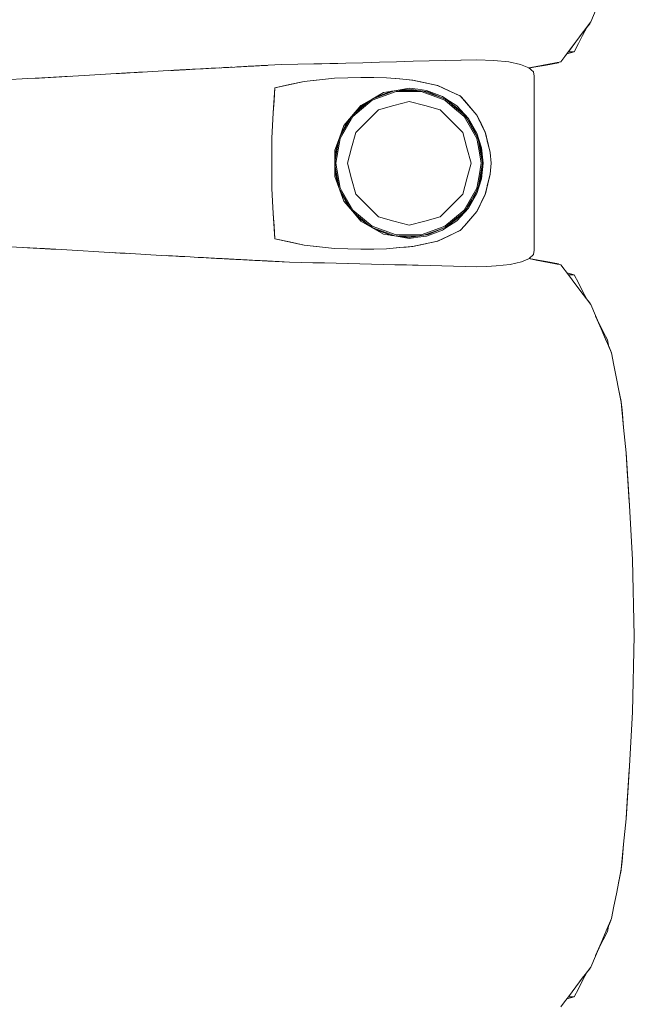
# Model space of a CAD drawing. Header units: millimetres. Extents: x -261 to 187, y -214 to 106.
# Tile 688 of 1056: x -208.272 to -207.88, y 14.523 to 15.149. Entities that reach past the tile are written whole.
import ezdxf

# ---------------------------------------------------------------- set-up
doc = ezdxf.new("R2010")
doc.units = ezdxf.units.MM
doc.header["$LTSCALE"] = 0.005
doc.header["$MEASUREMENT"] = 0
doc.layers.add('IFC-Elemento de mobília-Contorno', color=9, linetype='Continuous', lineweight=5)

msp = doc.modelspace()

# ---------------------------------------------------------------- linework, layer by layer
at = {"layer": 'IFC-Elemento de mobília-Contorno', "lineweight": 5}
for p, q in [((-207.90805, 15.14753), (-207.89481, 15.17831)), ((-207.91516, 15.13803), (-207.90805, 15.14753)), ((-207.9107, 15.14382), (-207.90865, 15.14637)), ((-207.9107, 15.14382), (-207.90865, 15.14637)), ((-207.9107, 15.14382), (-207.90865, 15.14637)), ((-207.9107, 15.14382), (-207.90865, 15.14637)), ((-207.9107, 15.14382), (-207.90865, 15.14637)), ((-207.90865, 15.14637), (-207.90827, 15.14724)), ((-207.91582, 15.13375), (-207.91318, 15.13894)), ((-207.91516, 15.13803), (-207.91279, 15.1412)), ((-207.91318, 15.13894), (-207.91055, 15.14412)), ((-207.91279, 15.14119), (-207.91279, 15.1412)), ((-207.91055, 15.14412), (-207.91043, 15.14435)), ((-207.927, 15.12218), (-207.91753, 15.13486)), ((-207.92463, 15.12535), (-207.91753, 15.13486)), ((-207.92227, 15.12852), (-207.91753, 15.13486)), ((-207.91846, 15.12857), (-207.91582, 15.13375)), ((-207.91753, 15.13486), (-207.91516, 15.13803)), ((-207.92463, 15.12535), (-207.92227, 15.12852)), ((-207.92324, 15.12722), (-207.91846, 15.12857)), ((-207.92227, 15.12852), (-207.91846, 15.12857)), ((-208.12512, 15.11937), (-208.11792, 15.11974)), ((-208.12512, 15.11937), (-208.12332, 15.11946)), ((-208.12422, 15.11941), (-208.12332, 15.11946)), ((-208.12333, 15.11946), (-208.12107, 15.11957)), ((-208.12333, 15.11946), (-208.12242, 15.1195)), ((-208.12152, 15.11955), (-208.11792, 15.11974)), ((-208.12152, 15.11955), (-208.11972, 15.11965)), ((-208.12107, 15.11957), (-208.11972, 15.11965)), ((-208.12107, 15.11957), (-208.12062, 15.1196)), ((-208.12062, 15.1196), (-208.11972, 15.11965)), ((-208.11972, 15.11965), (-208.11792, 15.11974)), ((-208.11972, 15.11965), (-208.11882, 15.11969)), ((-208.11972, 15.11965), (-208.11927, 15.11967)), ((-208.11882, 15.11969), (-208.11657, 15.11981)), ((-208.11882, 15.11969), (-208.11702, 15.11978)), ((-208.11792, 15.11974), (-208.11657, 15.11981)), ((-208.11792, 15.11974), (-208.11702, 15.11978)), ((-208.11792, 15.11974), (-208.11747, 15.11976)), ((-208.11657, 15.11981), (-208.11522, 15.11988)), ((-208.11612, 15.11983), (-208.11522, 15.11988)), ((-208.11612, 15.11983), (-208.11567, 15.11985)), ((-208.11567, 15.11985), (-208.11477, 15.1199)), ((-208.11477, 15.1199), (-208.11387, 15.11994)), ((-208.11477, 15.1199), (-208.11432, 15.11992)), ((-208.11432, 15.11992), (-208.11387, 15.11994)), ((-208.11387, 15.11994), (-208.11342, 15.11997)), ((-208.11342, 15.11997), (-208.1048, 15.12041)), ((-208.1048, 15.12041), (-208.09457, 15.12064)), ((-208.09457, 15.12064), (-208.08435, 15.12086)), ((-208.08435, 15.12086), (-208.06901, 15.1212)), ((-208.08435, 15.12086), (-208.07923, 15.12098)), ((-208.07923, 15.12098), (-208.07412, 15.12109)), ((-208.07412, 15.12109), (-208.06901, 15.1212)), ((-208.06901, 15.1212), (-208.06389, 15.12131)), ((-208.06389, 15.12131), (-208.05316, 15.12161)), ((-208.05316, 15.12161), (-208.0478, 15.12176)), ((-208.0478, 15.12176), (-208.04243, 15.12191)), ((-208.04243, 15.12191), (-208.0317, 15.12221)), ((-208.0317, 15.12221), (-208.02097, 15.12251)), ((-208.02097, 15.12251), (-207.98047, 15.12341)), ((-208.00072, 15.12296), (-207.98047, 15.12341)), ((-208.00072, 15.12296), (-207.9906, 15.12319)), ((-207.9906, 15.12319), (-207.98047, 15.12341)), ((-207.98047, 15.12341), (-207.96966, 15.12306)), ((-207.96966, 15.12306), (-207.96023, 15.12208)), ((-207.96023, 15.12208), (-207.95267, 15.12048)), ((-207.95267, 15.12048), (-207.94734, 15.1183)), ((-207.94424, 15.11876), (-207.92857, 15.12155)), ((-207.94424, 15.11876), (-207.93641, 15.12016)), ((-207.9427, 15.11918), (-207.93485, 15.12068)), ((-207.93641, 15.12016), (-207.92857, 15.12155)), ((-207.93485, 15.12068), (-207.927, 15.12218)), ((-207.92857, 15.12155), (-207.92826, 15.12195)), ((-207.92857, 15.12155), (-207.92826, 15.12195)), ((-207.92857, 15.12155), (-207.92828, 15.12194)), ((-208.25208, 15.11231), (-208.23057, 15.11356)), ((-208.23057, 15.11356), (-208.21024, 15.11472)), ((-208.2238, 15.11394), (-208.21024, 15.11472)), ((-208.2238, 15.11394), (-208.21702, 15.11433)), ((-208.21702, 15.11433), (-208.21024, 15.11472)), ((-208.21024, 15.11472), (-208.20346, 15.11511)), ((-208.21024, 15.11472), (-208.20829, 15.11483)), ((-208.20829, 15.11483), (-208.20418, 15.11507)), ((-208.20775, 15.11486), (-208.20418, 15.11507)), ((-208.20674, 15.11492), (-208.20418, 15.11507)), ((-208.20418, 15.11507), (-208.19555, 15.11555)), ((-208.20418, 15.11507), (-208.19604, 15.11552)), ((-208.20346, 15.11511), (-208.19681, 15.11548)), ((-208.19681, 15.11548), (-208.19015, 15.11585)), ((-208.19681, 15.11548), (-208.19348, 15.11566)), ((-208.19604, 15.11552), (-208.19356, 15.11566)), ((-208.19015, 15.11585), (-208.1835, 15.11622)), ((-208.1835, 15.11622), (-208.18017, 15.11641)), ((-208.18017, 15.11641), (-208.17684, 15.11659)), ((-208.17684, 15.11659), (-208.17346, 15.11678)), ((-208.1753, 15.11668), (-208.17161, 15.11688)), ((-208.17528, 15.11668), (-208.17365, 15.11677)), ((-208.17365, 15.11677), (-208.17161, 15.11688)), ((-208.17346, 15.11678), (-208.16161, 15.11742)), ((-208.17346, 15.11678), (-208.17007, 15.11696)), ((-208.17346, 15.11678), (-208.17333, 15.11678)), ((-208.17161, 15.11688), (-208.16954, 15.11699)), ((-208.17007, 15.11696), (-208.16161, 15.11742)), ((-208.17007, 15.11696), (-208.1633, 15.11733)), ((-208.17007, 15.11696), (-208.16669, 15.11715)), ((-208.16954, 15.11699), (-208.16746, 15.11711)), ((-208.16746, 15.11711), (-208.16626, 15.11717)), ((-208.16695, 15.11713), (-208.16509, 15.11723)), ((-208.16683, 15.11714), (-208.16681, 15.11714)), ((-208.16669, 15.11715), (-208.16499, 15.11724)), ((-208.16669, 15.11715), (-208.16609, 15.11718)), ((-208.16499, 15.11724), (-208.1633, 15.11733)), ((-208.1633, 15.11733), (-208.16161, 15.11742)), ((-208.16216, 15.11739), (-208.16073, 15.11747)), ((-208.16161, 15.11742), (-208.15483, 15.11779)), ((-208.16161, 15.11742), (-208.15991, 15.11751)), ((-208.15991, 15.11751), (-208.15653, 15.1177)), ((-208.15653, 15.1177), (-208.15483, 15.11779)), ((-208.15483, 15.11779), (-208.15314, 15.11788)), ((-208.15314, 15.11788), (-208.15145, 15.11797)), ((-208.15145, 15.11797), (-208.14976, 15.11807)), ((-208.14976, 15.11807), (-208.14839, 15.11814)), ((-208.14839, 15.11814), (-208.14701, 15.11821)), ((-208.14701, 15.11821), (-208.1429, 15.11843)), ((-208.14701, 15.11821), (-208.14427, 15.11835)), ((-208.14701, 15.11821), (-208.14465, 15.11833)), ((-208.14301, 15.11842), (-208.14089, 15.11854)), ((-208.1429, 15.11843), (-208.13056, 15.11908)), ((-208.1429, 15.11843), (-208.13742, 15.11872)), ((-208.1429, 15.11843), (-208.13879, 15.11865)), ((-208.1419, 15.11848), (-208.14154, 15.1185)), ((-208.14154, 15.1185), (-208.14052, 15.11855)), ((-208.14049, 15.11855), (-208.13843, 15.11867)), ((-208.14049, 15.11855), (-208.13879, 15.11865)), ((-208.13888, 15.11864), (-208.13742, 15.11872)), ((-208.13843, 15.11867), (-208.13637, 15.11877)), ((-208.13843, 15.11867), (-208.1374, 15.11872)), ((-208.1374, 15.11872), (-208.13637, 15.11877)), ((-208.13637, 15.11877), (-208.13623, 15.11878)), ((-208.13637, 15.11877), (-208.13623, 15.11878)), ((-208.13637, 15.11877), (-208.13623, 15.11878)), ((-208.1347, 15.11886), (-208.1333, 15.11894)), ((-208.13467, 15.11886), (-208.13125, 15.11904)), ((-208.1333, 15.11894), (-208.13193, 15.11901)), ((-208.13193, 15.11901), (-208.13056, 15.11908)), ((-208.13125, 15.11904), (-208.13056, 15.11908)), ((-208.13056, 15.11908), (-208.12782, 15.11923)), ((-208.12919, 15.11915), (-208.12782, 15.11923)), ((-208.12919, 15.11915), (-208.1285, 15.11919)), ((-208.1285, 15.11919), (-208.12782, 15.11923)), ((-208.12782, 15.11923), (-208.12692, 15.11927)), ((-208.12692, 15.11927), (-208.12512, 15.11937)), ((-208.12692, 15.11927), (-208.12602, 15.11932)), ((-208.12602, 15.11932), (-208.12512, 15.11937)), ((-208.12512, 15.11937), (-208.12422, 15.11941)), ((-207.94734, 15.1183), (-207.9427, 15.11918)), ((-207.94734, 15.1183), (-207.94444, 15.11572)), ((-207.94725, 15.11822), (-207.94424, 15.11876)), ((-207.94444, 15.11572), (-207.94405, 15.11297)), ((-208.28103, 15.11065), (-208.26651, 15.11148)), ((-208.26651, 15.11148), (-208.25925, 15.11189)), ((-208.26651, 15.11148), (-208.26177, 15.11175)), ((-208.26177, 15.11175), (-208.25354, 15.11222)), ((-208.25925, 15.11189), (-208.25208, 15.11231)), ((-208.25354, 15.11222), (-208.23946, 15.11304)), ((-208.25354, 15.11222), (-208.25003, 15.11243)), ((-208.10919, 15.10563), (-208.09037, 15.1097)), ((-208.10919, 15.10563), (-208.09978, 15.10766)), ((-208.09978, 15.10766), (-208.09037, 15.1097)), ((-208.09037, 15.1097), (-208.07107, 15.11175)), ((-208.09037, 15.1097), (-208.08072, 15.11073)), ((-208.08072, 15.11073), (-208.07107, 15.11175)), ((-208.07107, 15.11175), (-208.05397, 15.1123)), ((-208.07107, 15.11175), (-208.06266, 15.11203)), ((-208.06266, 15.11203), (-208.05424, 15.1123)), ((-208.05429, 15.1123), (-208.04618, 15.11217)), ((-208.05424, 15.1123), (-208.05419, 15.11229)), ((-208.05397, 15.1123), (-208.03804, 15.11203)), ((-208.04618, 15.11217), (-208.03813, 15.11203)), ((-208.03813, 15.11203), (-208.02984, 15.11129)), ((-208.03804, 15.11203), (-208.02966, 15.11127)), ((-208.02984, 15.11129), (-208.02155, 15.11055)), ((-208.02966, 15.11127), (-208.02547, 15.11089)), ((-208.02547, 15.11089), (-208.02128, 15.11052)), ((-208.02186, 15.11058), (-208.02149, 15.11054)), ((-208.02155, 15.11055), (-208.00557, 15.10716)), ((-208.02128, 15.11052), (-208.01731, 15.10967)), ((-208.01731, 15.10967), (-208.01331, 15.1088)), ((-208.01334, 15.10881), (-208.00937, 15.10796)), ((-208.00937, 15.10796), (-208.0054, 15.10711)), ((-208.00586, 15.10722), (-208.0054, 15.10711)), ((-208.00557, 15.10716), (-207.99835, 15.10382)), ((-208.0054, 15.10711), (-208.00176, 15.1054)), ((-207.94407, 15.00238), (-207.94405, 15.11297)), ((-208.11011, 15.08964), (-208.10919, 15.10563)), ((-208.10965, 15.09764), (-208.10919, 15.10563)), ((-208.04714, 15.09851), (-208.0399, 15.10264)), ((-208.04707, 15.09774), (-208.03199, 15.10321)), ((-208.04671, 15.09874), (-208.03315, 15.10366)), ((-208.04508, 15.09969), (-208.03487, 15.10347)), ((-208.0399, 15.10264), (-208.03171, 15.10402)), ((-208.03487, 15.10347), (-208.02351, 15.10474)), ((-208.03199, 15.10321), (-208.01596, 15.10321)), ((-208.03171, 15.10402), (-208.02351, 15.1054)), ((-208.02989, 15.10403), (-208.01847, 15.10403)), ((-208.02351, 15.1054), (-208.01808, 15.10472)), ((-208.02351, 15.10474), (-208.01142, 15.10303)), ((-208.01808, 15.10472), (-208.01265, 15.10404)), ((-208.01596, 15.10321), (-208.00843, 15.10047)), ((-208.01415, 15.10341), (-208.00816, 15.10124)), ((-208.01265, 15.10404), (-208.00752, 15.10213)), ((-208.01142, 15.10303), (-208.00017, 15.09827)), ((-208.00816, 15.10124), (-208.00131, 15.09875)), ((-208.00752, 15.10213), (-208.0024, 15.10022)), ((-208.00176, 15.1054), (-207.99812, 15.10369)), ((-207.99835, 15.10382), (-207.99113, 15.10048)), ((-207.99812, 15.10369), (-207.99084, 15.10027)), ((-207.99148, 15.10064), (-207.99084, 15.10027)), ((-208.11011, 15.08964), (-208.10965, 15.09764)), ((-208.06512, 15.08164), (-208.05438, 15.09438)), ((-208.05938, 15.08744), (-208.04707, 15.09774)), ((-208.05832, 15.0894), (-208.04911, 15.0971)), ((-208.05504, 15.09307), (-208.04652, 15.09886)), ((-208.05438, 15.09438), (-208.04714, 15.09851)), ((-208.03335, 15.09435), (-208.02351, 15.09699)), ((-208.02351, 15.09699), (-208.01368, 15.09435)), ((-208.00843, 15.10047), (-208.00089, 15.09773)), ((-208.0024, 15.10022), (-207.99785, 15.09719)), ((-208.00089, 15.09773), (-207.99473, 15.09257)), ((-208.00037, 15.09836), (-207.99422, 15.0932)), ((-208.00017, 15.09827), (-207.99052, 15.09077)), ((-207.99785, 15.09719), (-207.99331, 15.09416)), ((-207.99113, 15.10048), (-207.98846, 15.09743)), ((-207.99084, 15.10027), (-207.98824, 15.09727)), ((-207.98846, 15.09743), (-207.98047, 15.08827)), ((-207.98824, 15.09727), (-207.98306, 15.09127)), ((-207.98824, 15.09727), (-207.98565, 15.09427)), ((-208.11104, 15.07365), (-208.11011, 15.08964)), ((-208.11058, 15.08165), (-208.11011, 15.08964)), ((-208.06266, 15.08455), (-208.05504, 15.09307)), ((-208.05039, 15.08452), (-208.04319, 15.09172)), ((-208.04319, 15.09172), (-208.03335, 15.09435)), ((-208.01368, 15.09435), (-208.00384, 15.09172)), ((-208.00384, 15.09172), (-207.99664, 15.08452)), ((-207.99473, 15.09257), (-207.98857, 15.08742)), ((-207.99422, 15.0932), (-207.98911, 15.08893)), ((-207.99331, 15.09416), (-207.98587, 15.08619)), ((-207.99052, 15.09077), (-207.98312, 15.08105)), ((-207.98565, 15.09427), (-207.98306, 15.09127)), ((-207.98306, 15.09127), (-207.98047, 15.08827)), ((-207.98047, 15.08827), (-207.97917, 15.08558)), ((-207.98047, 15.08827), (-207.97777, 15.08262)), ((-207.98047, 15.08827), (-207.97912, 15.08544)), ((-208.06757, 15.07496), (-208.06082, 15.0866)), ((-208.06745, 15.0735), (-208.05938, 15.08744)), ((-208.06719, 15.07597), (-208.06264, 15.08459)), ((-208.05759, 15.07731), (-208.05039, 15.08452)), ((-207.99664, 15.08452), (-207.98944, 15.07731)), ((-207.98857, 15.08742), (-207.98454, 15.08045)), ((-207.9866, 15.08562), (-207.98385, 15.08087)), ((-207.98587, 15.08619), (-207.98047, 15.07679)), ((-207.97917, 15.08558), (-207.97786, 15.08288)), ((-207.97912, 15.08544), (-207.97777, 15.08262)), ((-207.97786, 15.08288), (-207.97656, 15.08019)), ((-207.97777, 15.08262), (-207.97506, 15.07697)), ((-207.97777, 15.08262), (-207.97641, 15.07979)), ((-208.11104, 15.07365), (-208.11058, 15.08165)), ((-208.06799, 15.07381), (-208.06512, 15.08164)), ((-208.06023, 15.06748), (-208.05759, 15.07731)), ((-207.98944, 15.07731), (-207.9868, 15.06748)), ((-207.98454, 15.08045), (-207.98052, 15.0735)), ((-207.98385, 15.08087), (-207.98108, 15.07608)), ((-207.98312, 15.08105), (-207.97848, 15.06975)), ((-207.98047, 15.07679), (-207.97753, 15.06743)), ((-207.97656, 15.08019), (-207.97525, 15.0775)), ((-207.97641, 15.07979), (-207.97506, 15.07697)), ((-207.97525, 15.0775), (-207.97209, 15.06453)), ((-207.97506, 15.07697), (-207.97357, 15.07075)), ((-208.11104, 15.05764), (-208.11104, 15.07365)), ((-208.07085, 15.06597), (-208.06799, 15.07381)), ((-208.07075, 15.05958), (-208.06848, 15.07246)), ((-208.07075, 15.06335), (-208.06853, 15.07231)), ((-208.07026, 15.05764), (-208.06745, 15.0735)), ((-207.98052, 15.0735), (-207.97912, 15.06557)), ((-207.97946, 15.07214), (-207.97832, 15.06571)), ((-207.97848, 15.06975), (-207.97689, 15.05764)), ((-207.97385, 15.07173), (-207.97357, 15.07075)), ((-207.97367, 15.07101), (-207.97288, 15.06777)), ((-207.97363, 15.07096), (-207.97315, 15.06892)), ((-207.97357, 15.07075), (-207.97209, 15.06453)), ((-208.07085, 15.06597), (-208.07085, 15.04929)), ((-208.07075, 15.05192), (-208.07075, 15.06335)), ((-208.06286, 15.05764), (-208.06023, 15.06748)), ((-207.9868, 15.06748), (-207.98416, 15.05764)), ((-207.97912, 15.06557), (-207.97772, 15.05764)), ((-207.97832, 15.06571), (-207.9769, 15.05764)), ((-207.97753, 15.06743), (-207.97654, 15.05763)), ((-207.97315, 15.06892), (-207.97209, 15.06453)), ((-207.97209, 15.06453), (-207.97151, 15.05763)), ((-208.11104, 15.04162), (-208.11104, 15.05764)), ((-208.07026, 15.05764), (-208.06745, 15.04177)), ((-208.06286, 15.05764), (-208.06023, 15.0478)), ((-207.9868, 15.0478), (-207.98416, 15.05764)), ((-207.97912, 15.04971), (-207.97772, 15.05764)), ((-207.97848, 15.04553), (-207.97689, 15.05764)), ((-207.97795, 15.05166), (-207.9769, 15.05764)), ((-207.97754, 15.04783), (-207.97654, 15.05763)), ((-207.97209, 15.05075), (-207.97151, 15.05763)), ((-208.07075, 15.05569), (-208.06847, 15.0428)), ((-208.07075, 15.05192), (-208.06852, 15.04293)), ((-207.97946, 15.04313), (-207.97795, 15.05166)), ((-207.97357, 15.04453), (-207.97209, 15.05075)), ((-207.97315, 15.04635), (-207.97209, 15.05075)), ((-207.97288, 15.04751), (-207.97209, 15.05075)), ((-208.07085, 15.04929), (-208.06512, 15.03363)), ((-208.06023, 15.0478), (-208.05759, 15.03796)), ((-207.98944, 15.03796), (-207.9868, 15.0478)), ((-207.98312, 15.03423), (-207.97848, 15.04553)), ((-207.98052, 15.04178), (-207.97912, 15.04971)), ((-207.98047, 15.03849), (-207.97754, 15.04783)), ((-207.97525, 15.03778), (-207.97288, 15.04751)), ((-207.97506, 15.0383), (-207.97357, 15.04453)), ((-207.97385, 15.04354), (-207.97357, 15.04453)), ((-207.97364, 15.0443), (-207.97315, 15.04635)), ((-208.11104, 15.04162), (-208.11058, 15.03363)), ((-208.06757, 15.04033), (-208.06082, 15.02867)), ((-208.06745, 15.04177), (-208.05938, 15.02784)), ((-208.0672, 15.03932), (-208.06266, 15.03073)), ((-207.98587, 15.02908), (-207.98047, 15.03849)), ((-207.98454, 15.03482), (-207.98052, 15.04178)), ((-207.98385, 15.03441), (-207.98108, 15.03919)), ((-207.97777, 15.03266), (-207.97506, 15.0383)), ((-207.97641, 15.03548), (-207.97506, 15.0383)), ((-208.11058, 15.03363), (-208.11011, 15.02563)), ((-208.06512, 15.03363), (-208.05974, 15.02726)), ((-208.05759, 15.03796), (-208.05039, 15.03076)), ((-207.99664, 15.03076), (-207.98944, 15.03796)), ((-207.99052, 15.0245), (-207.98312, 15.03423)), ((-207.98857, 15.02786), (-207.98454, 15.03482)), ((-207.98659, 15.02966), (-207.98385, 15.03441)), ((-207.98047, 15.02701), (-207.97777, 15.03266)), ((-207.97917, 15.0297), (-207.97786, 15.03239)), ((-207.97912, 15.02983), (-207.97777, 15.03266)), ((-207.97786, 15.03239), (-207.97656, 15.03509)), ((-207.97777, 15.03266), (-207.97641, 15.03548)), ((-207.97656, 15.03509), (-207.97525, 15.03778)), ((-208.11011, 15.02563), (-208.11011, 15.02546)), ((-208.11011, 15.02563), (-208.10919, 15.00964)), ((-208.11011, 15.02563), (-208.10965, 15.01764)), ((-208.06266, 15.03073), (-208.05504, 15.02221)), ((-208.05974, 15.02726), (-208.05436, 15.02088)), ((-208.05938, 15.02784), (-208.04707, 15.01754)), ((-208.05832, 15.02587), (-208.04911, 15.01817)), ((-208.05039, 15.03076), (-208.04319, 15.02356)), ((-208.00384, 15.02356), (-207.99664, 15.03076)), ((-207.99473, 15.0227), (-207.98857, 15.02786)), ((-207.99422, 15.02208), (-207.98912, 15.02635)), ((-207.99331, 15.02112), (-207.98587, 15.02908)), ((-207.9858, 15.0209), (-207.98047, 15.02701)), ((-207.98306, 15.024), (-207.98047, 15.02701)), ((-207.98047, 15.02701), (-207.97912, 15.02983)), ((-207.98047, 15.02701), (-207.97917, 15.0297)), ((-208.05504, 15.02221), (-208.04654, 15.01642)), ((-208.05436, 15.02088), (-208.0399, 15.01264)), ((-208.04319, 15.02356), (-208.03335, 15.02093)), ((-208.03335, 15.02093), (-208.02351, 15.01829)), ((-208.02351, 15.01829), (-208.01368, 15.02093)), ((-208.01368, 15.02093), (-208.00384, 15.02356)), ((-208.00089, 15.01754), (-207.99473, 15.0227)), ((-208.00038, 15.01692), (-207.99422, 15.02208)), ((-208.00017, 15.01701), (-207.99052, 15.0245)), ((-207.99785, 15.01809), (-207.99331, 15.02112)), ((-207.98846, 15.01785), (-207.9858, 15.0209)), ((-207.98824, 15.01801), (-207.98306, 15.024)), ((-207.98824, 15.01801), (-207.98565, 15.02101)), ((-207.98565, 15.02101), (-207.98306, 15.024)), ((-208.10965, 15.01764), (-208.10919, 15.00964)), ((-208.04707, 15.01754), (-208.03199, 15.01207)), ((-208.0468, 15.01657), (-208.03315, 15.01161)), ((-208.04507, 15.01558), (-208.03487, 15.01181)), ((-208.01596, 15.01207), (-208.00843, 15.01481)), ((-208.01417, 15.01186), (-208.00816, 15.01404)), ((-208.01265, 15.01124), (-208.00752, 15.01315)), ((-208.01142, 15.01225), (-208.00017, 15.01701)), ((-208.00843, 15.01481), (-208.00089, 15.01754)), ((-208.00816, 15.01404), (-208.00123, 15.01655)), ((-208.00752, 15.01315), (-208.0024, 15.01506)), ((-208.0024, 15.01506), (-207.99785, 15.01809)), ((-207.99835, 15.01146), (-207.99113, 15.0148)), ((-207.99812, 15.01158), (-207.99084, 15.015)), ((-207.99148, 15.01463), (-207.99106, 15.01488)), ((-207.99113, 15.0148), (-207.98846, 15.01785)), ((-207.99084, 15.015), (-207.98824, 15.01801)), ((-208.10919, 15.00964), (-208.09042, 15.00559)), ((-208.10919, 15.00964), (-208.0998, 15.00762)), ((-208.0998, 15.00762), (-208.09042, 15.00559)), ((-208.0399, 15.01264), (-208.03168, 15.01125)), ((-208.03487, 15.01181), (-208.02351, 15.01054)), ((-208.03199, 15.01207), (-208.01596, 15.01207)), ((-208.03171, 15.01126), (-208.02351, 15.00988)), ((-208.0299, 15.01125), (-208.01844, 15.01126)), ((-208.02351, 15.01054), (-208.01142, 15.01225)), ((-208.02351, 15.00988), (-208.01808, 15.01056)), ((-208.02155, 15.00472), (-208.00557, 15.00812)), ((-208.01808, 15.01056), (-208.01265, 15.01124)), ((-208.01334, 15.00646), (-208.00937, 15.00731)), ((-208.00937, 15.00731), (-208.0054, 15.00816)), ((-208.00586, 15.00805), (-208.0054, 15.00816)), ((-208.00557, 15.00812), (-207.99835, 15.01146)), ((-208.0054, 15.00816), (-208.00176, 15.00988)), ((-208.00185, 15.00984), (-207.99812, 15.01158)), ((-208.28443, 15.00495), (-208.26301, 15.00375)), ((-208.26944, 15.00411), (-208.26061, 15.0036)), ((-208.26944, 15.00411), (-208.25178, 15.0031)), ((-208.26944, 15.00411), (-208.26301, 15.00375)), ((-208.26301, 15.00375), (-208.25589, 15.00334)), ((-208.26061, 15.0036), (-208.25178, 15.0031)), ((-208.25589, 15.00334), (-208.24877, 15.00292)), ((-208.25589, 15.00334), (-208.23454, 15.0021)), ((-208.25178, 15.0031), (-208.24857, 15.00291)), ((-208.24877, 15.00292), (-208.24166, 15.00251)), ((-208.24877, 15.00292), (-208.23454, 15.0021)), ((-208.24166, 15.00251), (-208.23454, 15.0021)), ((-208.23454, 15.0021), (-208.2211, 15.00132)), ((-208.2211, 15.00132), (-208.20765, 15.00055)), ((-208.21269, 15.00084), (-208.2075, 15.00054)), ((-208.20819, 15.00058), (-208.2075, 15.00054)), ((-208.20765, 15.00055), (-208.20438, 15.00037)), ((-208.2075, 15.00054), (-208.20189, 15.00023)), ((-208.2075, 15.00054), (-208.20328, 15.00031)), ((-208.09042, 15.00559), (-208.07107, 15.00352)), ((-208.09042, 15.00559), (-208.08074, 15.00455)), ((-208.08074, 15.00455), (-208.07107, 15.00352)), ((-208.07107, 15.00352), (-208.05397, 15.00297)), ((-208.07107, 15.00352), (-208.05417, 15.00297)), ((-208.05429, 15.00298), (-208.04618, 15.00311)), ((-208.05424, 15.00298), (-208.05419, 15.00298)), ((-208.05397, 15.00297), (-208.03804, 15.00325)), ((-208.04618, 15.00311), (-208.03813, 15.00325)), ((-208.03813, 15.00325), (-208.02984, 15.00399)), ((-208.03804, 15.00325), (-208.02966, 15.00401)), ((-208.02984, 15.00399), (-208.02155, 15.00472)), ((-208.02966, 15.00401), (-208.02547, 15.00438)), ((-208.02547, 15.00438), (-208.02128, 15.00476)), ((-208.02209, 15.00468), (-208.02128, 15.00476)), ((-208.02128, 15.00476), (-208.01731, 15.00561)), ((-208.01731, 15.00561), (-208.01331, 15.00647)), ((-207.94436, 14.99968), (-207.94407, 15.00238)), ((-208.20438, 15.00037), (-208.2011, 15.00018)), ((-208.2011, 15.00018), (-208.188, 14.99945)), ((-208.19782, 15), (-208.19455, 14.99982)), ((-208.19455, 14.99982), (-208.19127, 14.99964)), ((-208.188, 14.99945), (-208.18472, 14.99927)), ((-208.18472, 14.99927), (-208.18144, 14.99908)), ((-208.18144, 14.99908), (-208.16299, 14.99808)), ((-208.17809, 14.9989), (-208.17473, 14.99872)), ((-208.17809, 14.9989), (-208.16299, 14.99808)), ((-208.17473, 14.99872), (-208.16803, 14.99835)), ((-208.17473, 14.99872), (-208.17216, 14.99858)), ((-208.17473, 14.99872), (-208.17138, 14.99854)), ((-208.17461, 14.99871), (-208.17435, 14.9987)), ((-208.17461, 14.99871), (-208.17435, 14.9987)), ((-208.17216, 14.99858), (-208.16993, 14.99845)), ((-208.17138, 14.99854), (-208.16803, 14.99835)), ((-208.16993, 14.99845), (-208.16769, 14.99833)), ((-208.16852, 14.99837), (-208.16739, 14.99832)), ((-208.16827, 14.99837), (-208.16743, 14.99832)), ((-208.16803, 14.99835), (-208.16695, 14.99829)), ((-208.16803, 14.99835), (-208.16299, 14.99808)), ((-208.16769, 14.99833), (-208.16646, 14.99827)), ((-208.16299, 14.99808), (-208.15796, 14.9978)), ((-208.15796, 14.9978), (-208.15628, 14.99771)), ((-208.15628, 14.99771), (-208.15461, 14.99762)), ((-208.15461, 14.99762), (-208.15296, 14.99753)), ((-208.15296, 14.99753), (-208.15131, 14.99745)), ((-208.15131, 14.99745), (-208.13976, 14.99683)), ((-208.15131, 14.99745), (-208.13316, 14.99648)), ((-208.15131, 14.99745), (-208.14966, 14.99736)), ((-208.14966, 14.99736), (-208.14636, 14.99718)), ((-208.14636, 14.99718), (-208.13976, 14.99683)), ((-208.14636, 14.99718), (-208.14471, 14.99709)), ((-208.14636, 14.99718), (-208.14306, 14.99701)), ((-208.14471, 14.99709), (-208.14141, 14.99692)), ((-208.14306, 14.99701), (-208.14141, 14.99692)), ((-208.14306, 14.99701), (-208.13976, 14.99683)), ((-208.14292, 14.997), (-208.14223, 14.99696)), ((-208.14267, 14.99699), (-208.14085, 14.99689)), ((-208.14141, 14.99692), (-208.13976, 14.99683)), ((-208.14102, 14.9969), (-208.13971, 14.99683)), ((-208.14085, 14.99689), (-208.13861, 14.99677)), ((-208.13976, 14.99683), (-208.13646, 14.99666)), ((-208.13976, 14.99683), (-208.13811, 14.99675)), ((-208.13976, 14.99683), (-208.13316, 14.99648)), ((-208.13973, 14.99683), (-208.1397, 14.99683)), ((-208.13861, 14.99677), (-208.13749, 14.99671)), ((-208.13861, 14.99677), (-208.13637, 14.99665)), ((-208.13811, 14.99675), (-208.13646, 14.99666)), ((-208.1375, 14.99671), (-208.13637, 14.99665)), ((-208.13646, 14.99666), (-208.13516, 14.99659)), ((-208.13646, 14.99666), (-208.13316, 14.99648)), ((-208.13637, 14.99665), (-208.13395, 14.99653)), ((-208.13516, 14.99659), (-208.13395, 14.99653)), ((-208.13481, 14.99657), (-208.13399, 14.99653)), ((-208.13481, 14.99657), (-208.13316, 14.99648)), ((-208.13399, 14.99653), (-208.13316, 14.99648)), ((-208.13316, 14.99648), (-208.12904, 14.99627)), ((-208.13316, 14.99648), (-208.13151, 14.99639)), ((-208.13316, 14.99648), (-208.12986, 14.99631)), ((-208.13151, 14.99639), (-208.13069, 14.99635)), ((-208.13069, 14.99635), (-208.12986, 14.99631)), ((-208.12904, 14.99627), (-208.12822, 14.99622)), ((-208.12822, 14.99622), (-208.12683, 14.99615)), ((-208.12683, 14.99615), (-208.12544, 14.99608)), ((-208.12544, 14.99608), (-208.12475, 14.99604)), ((-208.12475, 14.99604), (-208.12336, 14.99597)), ((-208.12336, 14.99597), (-208.12197, 14.9959)), ((-208.12197, 14.9959), (-208.12059, 14.99583)), ((-208.12059, 14.99583), (-208.1192, 14.99576)), ((-208.1192, 14.99576), (-208.1185, 14.99572)), ((-208.1185, 14.99572), (-208.11712, 14.99565)), ((-208.11712, 14.99565), (-208.11404, 14.9955)), ((-208.11404, 14.9955), (-208.10695, 14.99514)), ((-208.1136, 14.99547), (-208.09986, 14.99477)), ((-208.11066, 14.99533), (-208.09986, 14.99477)), ((-208.10988, 14.99528), (-208.09986, 14.99477)), ((-208.10695, 14.99514), (-208.09986, 14.99477)), ((-208.09986, 14.99477), (-208.0924, 14.99459)), ((-208.0924, 14.99459), (-208.08493, 14.99441)), ((-208.08493, 14.99441), (-208.07747, 14.99423)), ((-208.07747, 14.99423), (-208.04015, 14.99332)), ((-208.07747, 14.99423), (-208.05508, 14.99368)), ((-208.07747, 14.99423), (-208.07001, 14.99405)), ((-207.95924, 14.99335), (-207.95208, 14.99498)), ((-207.95208, 14.99498), (-207.94706, 14.99715)), ((-207.94741, 14.997), (-207.9427, 14.9961)), ((-207.94727, 14.99705), (-207.94424, 14.99652)), ((-207.94717, 14.99704), (-207.94436, 14.99968)), ((-207.94717, 14.99704), (-207.92857, 14.99372)), ((-207.94424, 14.99652), (-207.93641, 14.99512)), ((-207.9427, 14.9961), (-207.93485, 14.99459)), ((-207.93641, 14.99512), (-207.92857, 14.99372)), ((-207.93485, 14.99459), (-207.927, 14.99309)), ((-208.05508, 14.99368), (-208.04015, 14.99332)), ((-208.05508, 14.99368), (-208.04762, 14.9935)), ((-208.04015, 14.99332), (-208.01031, 14.99259)), ((-208.03269, 14.99314), (-208.02523, 14.99295)), ((-208.03269, 14.99314), (-208.01031, 14.99259)), ((-208.02523, 14.99295), (-208.01031, 14.99259)), ((-208.01031, 14.99259), (-207.98047, 14.99186)), ((-207.98047, 14.99186), (-207.97415, 14.992)), ((-207.97415, 14.992), (-207.96824, 14.99232)), ((-207.96824, 14.99232), (-207.95924, 14.99335)), ((-207.92857, 14.99372), (-207.92828, 14.99334)), ((-207.92857, 14.99372), (-207.92826, 14.99333)), ((-207.92857, 14.99372), (-207.92826, 14.99333)), ((-207.92857, 14.99372), (-207.92826, 14.99333)), ((-207.927, 14.99309), (-207.92227, 14.98676)), ((-207.92323, 14.98805), (-207.91846, 14.98671)), ((-207.92227, 14.98676), (-207.91846, 14.98671)), ((-207.92227, 14.98676), (-207.91753, 14.98042)), ((-207.91846, 14.98671), (-207.91582, 14.98153)), ((-207.91753, 14.98042), (-207.91279, 14.97408)), ((-207.91582, 14.98153), (-207.91318, 14.97634)), ((-207.91318, 14.97634), (-207.91055, 14.97116)), ((-207.91279, 14.97408), (-207.90805, 14.96775)), ((-207.9107, 14.97146), (-207.90865, 14.9689)), ((-207.9107, 14.97146), (-207.90865, 14.9689)), ((-207.9107, 14.97146), (-207.90865, 14.9689)), ((-207.9107, 14.97145), (-207.90865, 14.9689)), ((-207.9107, 14.97145), (-207.90865, 14.9689)), ((-207.91055, 14.97116), (-207.91043, 14.97093)), ((-207.90865, 14.9689), (-207.90827, 14.96804)), ((-207.90805, 14.96775), (-207.90143, 14.95236)), ((-207.9049, 14.96042), (-207.90264, 14.95561)), ((-207.90474, 14.96005), (-207.90265, 14.95563)), ((-207.90474, 14.96005), (-207.90143, 14.95236)), ((-207.90265, 14.95563), (-207.9, 14.95043)), ((-207.90264, 14.95561), (-207.9, 14.95043)), ((-207.90143, 14.95236), (-207.89481, 14.93697)), ((-207.90143, 14.95236), (-207.89812, 14.94466)), ((-207.9, 14.95043), (-207.89736, 14.94524)), ((-207.89736, 14.94524), (-207.8964, 14.94065)), ((-207.89654, 14.94133), (-207.89511, 14.93808)), ((-207.89511, 14.93808), (-207.89496, 14.93731)), ((-207.89481, 14.93697), (-207.89326, 14.92913)), ((-207.89326, 14.92913), (-207.88859, 14.90559)), ((-207.89072, 14.91633), (-207.89028, 14.91416)), ((-207.89028, 14.91416), (-207.88867, 14.90619)), ((-207.88867, 14.90619), (-207.88861, 14.90565)), ((-207.88859, 14.90559), (-207.88707, 14.88953)), ((-207.88859, 14.90559), (-207.88799, 14.90073)), ((-207.88799, 14.90073), (-207.88707, 14.88953)), ((-207.88707, 14.88953), (-207.88554, 14.87346)), ((-207.88554, 14.87346), (-207.88448, 14.85671)), ((-207.88552, 14.87316), (-207.88551, 14.87304)), ((-207.88551, 14.87304), (-207.88459, 14.85856)), ((-207.88463, 14.85905), (-207.88435, 14.85558)), ((-207.88448, 14.85671), (-207.88341, 14.83995)), ((-207.88435, 14.85558), (-207.88341, 14.83995)), ((-207.88435, 14.85558), (-207.88354, 14.84214)), ((-207.88354, 14.84214), (-207.8835, 14.84137)), ((-207.88341, 14.83995), (-207.88152, 14.80541)), ((-207.88152, 14.80541), (-207.88026, 14.75707)), ((-207.88152, 14.80541), (-207.88026, 14.75707)), ((-207.88152, 14.70872), (-207.88026, 14.75707)), ((-207.88341, 14.67418), (-207.88152, 14.70872)), ((-207.88448, 14.65742), (-207.88341, 14.67418)), ((-207.88435, 14.65855), (-207.88341, 14.67418)), ((-207.88435, 14.65855), (-207.88354, 14.67199)), ((-207.88354, 14.67199), (-207.88349, 14.67276)), ((-207.88554, 14.64067), (-207.88448, 14.65742)), ((-207.88463, 14.65509), (-207.88435, 14.65855)), ((-207.88551, 14.64109), (-207.88459, 14.65557)), ((-207.88707, 14.62461), (-207.88554, 14.64067)), ((-207.88552, 14.64097), (-207.88551, 14.64109)), ((-207.88859, 14.60854), (-207.88707, 14.62461)), ((-207.88799, 14.6134), (-207.88707, 14.62461)), ((-207.88859, 14.60854), (-207.88799, 14.6134)), ((-207.89028, 14.59997), (-207.88867, 14.60795)), ((-207.89015, 14.6007), (-207.88859, 14.60854)), ((-207.88867, 14.60795), (-207.88861, 14.60847)), ((-207.8917, 14.59285), (-207.89015, 14.6007)), ((-207.89326, 14.585), (-207.8917, 14.59285)), ((-207.89481, 14.57716), (-207.89326, 14.585)), ((-207.89812, 14.56947), (-207.89481, 14.57716)), ((-207.89654, 14.5728), (-207.89511, 14.57605)), ((-207.89511, 14.57605), (-207.89496, 14.57682)), ((-207.90143, 14.56177), (-207.89812, 14.56947)), ((-207.9, 14.5637), (-207.89736, 14.56889)), ((-207.89736, 14.56889), (-207.8964, 14.57348)), ((-207.90265, 14.5585), (-207.9, 14.5637)), ((-207.90264, 14.55852), (-207.9, 14.5637)), ((-207.90805, 14.54639), (-207.90143, 14.56177)), ((-207.9049, 14.55371), (-207.90264, 14.55852)), ((-207.90474, 14.55408), (-207.90143, 14.56177)), ((-207.90474, 14.55408), (-207.90265, 14.5585)), ((-207.91516, 14.53688), (-207.90805, 14.54639)), ((-207.9107, 14.54267), (-207.90865, 14.54523)), ((-207.9107, 14.54267), (-207.90865, 14.54523)), ((-207.9107, 14.54267), (-207.90865, 14.54523)), ((-207.91055, 14.54297), (-207.91043, 14.5432)), ((-207.90865, 14.54523), (-207.90827, 14.54609)), ((-207.91582, 14.53261), (-207.91318, 14.53779)), ((-207.91516, 14.53688), (-207.91279, 14.54005)), ((-207.91318, 14.53779), (-207.91043, 14.5432)), ((-207.91318, 14.53779), (-207.91055, 14.54297)), ((-207.91279, 14.54004), (-207.91279, 14.54005)), ((-207.92227, 14.52738), (-207.91516, 14.53688)), ((-207.92227, 14.52738), (-207.91753, 14.53372)), ((-207.91846, 14.52742), (-207.91582, 14.53261)), ((-207.91753, 14.53372), (-207.91516, 14.53688)), ((-207.92463, 14.52421), (-207.92227, 14.52738)), ((-207.92324, 14.52608), (-207.91846, 14.52742)), ((-207.92227, 14.52738), (-207.91846, 14.52742)), ((-207.927, 14.52104), (-207.92463, 14.52421))]:
    msp.add_line(p, q, dxfattribs=at)

doc.saveas('drawing.dxf')
